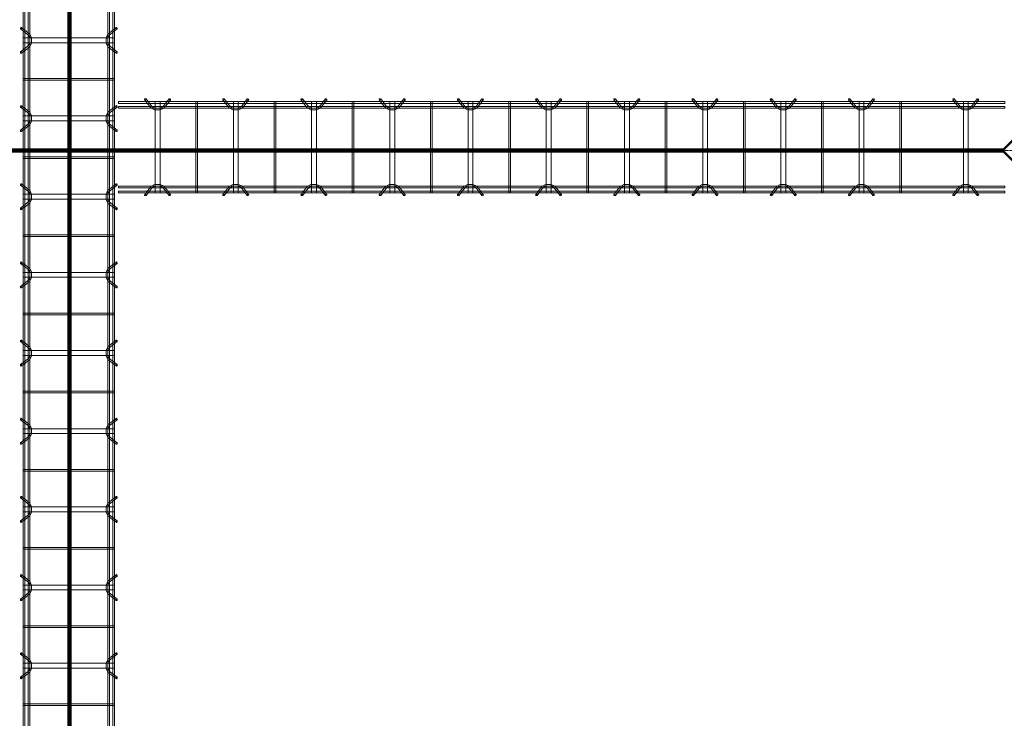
# Model space of a CAD drawing. Header units: inches. Extents: x -4136 to 1945, y -6639 to 12387.
# Tile 350 of 656: x -2344 to -2193, y 10079 to 10187. Entities that reach past the tile are written whole.
import ezdxf

# ---------------------------------------------------------------- set-up
doc = ezdxf.new("R2010")
doc.units = ezdxf.units.IN
doc.header["$MEASUREMENT"] = 0
doc.linetypes.add('Línea de rejilla', pattern=[0.875, 0.5, -0.125, 0.125, -0.125])
for name, color, linetype, lineweight in [('A-FLOR', 7, 'Continuous', 9), ('A-GENM', 7, 'Continuous', 9), ('S-BEAM', 7, 'Continuous', 9), ('S-GRID', 7, 'Continuous', 9)]:
    doc.layers.add(name, color=color, linetype=linetype, lineweight=lineweight)

# ---------------------------------------------------------------- blocks, each defined once
blk = doc.blocks.new('Dowel bar assembly - Dowel bar assembly-669756-SLAB ON GROUND JOINTS')
at = {"layer": 'S-BEAM', "color": 253, "true_color": 0xaaaaaa}
for p, q in [((2175, 1.98), (0, 1.98)), ((0, 1.72), (2175, 1.72)), ((179.87, 1.99), (179.87, -12.01)), ((180.13, 1.99), (179.87, 1.99)), ((179.87, 1.99), (180.13, 1.99)), ((180.13, -12.01), (180.13, 1.99)), ((184.02, 2.23), (184.97, 1.03)), ((185.18, 1.19), (184.23, 2.39)), ((185.63, 1.99), (185.63, -12.01)), ((186.38, 1.99), (185.63, 1.99)), ((185.63, 1.99), (186.38, 1.99)), ((186.38, -12.01), (186.38, 1.99)), ((187.76, 2.39), (186.81, 1.19)), ((187.01, 1.03), (187.96, 2.23)), ((191.87, 1.99), (191.87, -12.01)), ((192.13, 1.99), (191.87, 1.99)), ((191.87, 1.99), (192.13, 1.99)), ((192.13, -12.01), (192.13, 1.99)), ((196.02, 2.23), (196.97, 1.03)), ((197.18, 1.19), (196.23, 2.39)), ((197.63, 1.99), (197.63, -12.01)), ((198.38, 1.99), (197.63, 1.99)), ((197.63, 1.99), (198.38, 1.99)), ((198.38, -12.01), (198.38, 1.99)), ((199.76, 2.39), (198.81, 1.19)), ((199.01, 1.03), (199.96, 2.23)), ((203.87, 1.99), (203.87, -12.01)), ((204.13, 1.99), (203.87, 1.99)), ((203.87, 1.99), (204.13, 1.99)), ((204.13, -12.01), (204.13, 1.99)), ((208.02, 2.23), (208.97, 1.03)), ((209.18, 1.19), (208.23, 2.39)), ((209.63, 1.99), (209.63, -12.01)), ((210.38, 1.99), (209.63, 1.99)), ((209.63, 1.99), (210.38, 1.99)), ((210.38, -12.01), (210.38, 1.99)), ((211.76, 2.39), (210.81, 1.19)), ((211.01, 1.03), (211.96, 2.23)), ((215.87, 1.99), (215.87, -12.01)), ((216.13, 1.99), (215.87, 1.99)), ((215.87, 1.99), (216.13, 1.99)), ((216.13, -12.01), (216.13, 1.99)), ((220.02, 2.23), (220.97, 1.03)), ((221.18, 1.19), (220.23, 2.39)), ((221.63, 1.99), (221.63, -12.01)), ((222.38, 1.99), (221.63, 1.99)), ((221.63, 1.99), (222.38, 1.99)), ((222.38, -12.01), (222.38, 1.99)), ((223.76, 2.39), (222.81, 1.19)), ((223.01, 1.03), (223.96, 2.23)), ((227.87, 1.99), (227.87, -12.01)), ((228.13, 1.99), (227.87, 1.99)), ((227.87, 1.99), (228.13, 1.99)), ((228.13, -12.01), (228.13, 1.99)), ((232.02, 2.23), (232.97, 1.03)), ((233.18, 1.19), (232.23, 2.39)), ((233.63, 1.99), (233.63, -12.01)), ((234.38, 1.99), (233.63, 1.99)), ((233.63, 1.99), (234.38, 1.99)), ((234.38, -12.01), (234.38, 1.99)), ((235.76, 2.39), (234.81, 1.19)), ((235.01, 1.03), (235.96, 2.23)), ((239.87, 1.99), (239.87, -12.01)), ((240.13, 1.99), (239.87, 1.99)), ((239.87, 1.99), (240.13, 1.99)), ((240.13, -12.01), (240.13, 1.99)), ((244.02, 2.23), (244.97, 1.03)), ((245.18, 1.19), (244.23, 2.39)), ((245.63, 1.99), (245.63, -12.01)), ((246.38, 1.99), (245.63, 1.99)), ((245.63, 1.99), (246.38, 1.99)), ((246.38, -12.01), (246.38, 1.99)), ((247.76, 2.39), (246.81, 1.19)), ((247.01, 1.03), (247.96, 2.23)), ((251.87, 1.99), (251.87, -12.01)), ((252.13, 1.99), (251.87, 1.99)), ((251.87, 1.99), (252.13, 1.99)), ((252.13, -12.01), (252.13, 1.99)), ((256.02, 2.23), (256.97, 1.03)), ((257.18, 1.19), (256.23, 2.39)), ((257.63, 1.99), (257.63, -12.01)), ((258.38, 1.99), (257.63, 1.99)), ((257.63, 1.99), (258.38, 1.99)), ((258.38, -12.01), (258.38, 1.99)), ((259.76, 2.39), (258.81, 1.19)), ((259.01, 1.03), (259.96, 2.23)), ((263.87, 1.99), (263.87, -12.01)), ((264.13, 1.99), (263.87, 1.99)), ((263.87, 1.99), (264.13, 1.99)), ((264.13, -12.01), (264.13, 1.99)), ((268.02, 2.23), (268.97, 1.03)), ((269.18, 1.19), (268.23, 2.39)), ((269.63, 1.99), (269.63, -12.01)), ((270.38, 1.99), (269.63, 1.99)), ((269.63, 1.99), (270.38, 1.99)), ((270.38, -12.01), (270.38, 1.99)), ((271.76, 2.39), (270.81, 1.19)), ((271.01, 1.03), (271.96, 2.23)), ((275.87, 1.99), (275.87, -12.01)), ((276.13, 1.99), (275.87, 1.99)), ((275.87, 1.99), (276.13, 1.99)), ((276.13, -12.01), (276.13, 1.99)), ((280.02, 2.23), (280.97, 1.03)), ((281.18, 1.19), (280.23, 2.39)), ((281.63, 1.99), (281.63, -12.01)), ((282.38, 1.99), (281.63, 1.99)), ((281.63, 1.99), (282.38, 1.99)), ((282.38, -12.01), (282.38, 1.99)), ((283.76, 2.39), (282.81, 1.19)), ((283.01, 1.03), (283.96, 2.23)), ((2175, 1.25), (0, 1.25)), ((0, 0.99), (2175, 0.99)), ((2175, -11.01), (0, -11.01)), ((0, -11.27), (2175, -11.27)), ((2175, -11.74), (0, -11.74)), ((0, -12), (2175, -12)), ((180.13, -12.01), (179.87, -12.01)), ((179.87, -12.01), (180.13, -12.01)), ((184.97, -11.05), (184.02, -12.25)), ((184.23, -12.41), (185.18, -11.21)), ((186.38, -12.01), (185.63, -12.01)), ((185.63, -12.01), (186.38, -12.01)), ((186.81, -11.21), (187.76, -12.41)), ((187.96, -12.25), (187.01, -11.05)), ((192.13, -12.01), (191.87, -12.01)), ((191.87, -12.01), (192.13, -12.01)), ((196.97, -11.05), (196.02, -12.25)), ((196.23, -12.41), (197.18, -11.21)), ((198.38, -12.01), (197.63, -12.01)), ((197.63, -12.01), (198.38, -12.01)), ((198.81, -11.21), (199.76, -12.41)), ((199.96, -12.25), (199.01, -11.05)), ((204.13, -12.01), (203.87, -12.01)), ((203.87, -12.01), (204.13, -12.01)), ((208.97, -11.05), (208.02, -12.25)), ((208.23, -12.41), (209.18, -11.21)), ((210.38, -12.01), (209.63, -12.01)), ((209.63, -12.01), (210.38, -12.01)), ((210.81, -11.21), (211.76, -12.41)), ((211.96, -12.25), (211.01, -11.05)), ((216.13, -12.01), (215.87, -12.01)), ((215.87, -12.01), (216.13, -12.01)), ((220.97, -11.05), (220.02, -12.25)), ((220.23, -12.41), (221.18, -11.21)), ((222.38, -12.01), (221.63, -12.01)), ((221.63, -12.01), (222.38, -12.01)), ((222.81, -11.21), (223.76, -12.41)), ((223.96, -12.25), (223.01, -11.05)), ((228.13, -12.01), (227.87, -12.01)), ((227.87, -12.01), (228.13, -12.01)), ((232.97, -11.05), (232.02, -12.25)), ((232.23, -12.41), (233.18, -11.21)), ((234.38, -12.01), (233.63, -12.01)), ((233.63, -12.01), (234.38, -12.01)), ((234.81, -11.21), (235.76, -12.41)), ((235.96, -12.25), (235.01, -11.05)), ((240.13, -12.01), (239.87, -12.01)), ((239.87, -12.01), (240.13, -12.01)), ((244.97, -11.05), (244.02, -12.25)), ((244.23, -12.41), (245.18, -11.21)), ((246.38, -12.01), (245.63, -12.01)), ((245.63, -12.01), (246.38, -12.01)), ((246.81, -11.21), (247.76, -12.41)), ((247.96, -12.25), (247.01, -11.05)), ((252.13, -12.01), (251.87, -12.01)), ((251.87, -12.01), (252.13, -12.01)), ((256.97, -11.05), (256.02, -12.25)), ((256.23, -12.41), (257.18, -11.21)), ((258.38, -12.01), (257.63, -12.01)), ((257.63, -12.01), (258.38, -12.01)), ((258.81, -11.21), (259.76, -12.41)), ((259.96, -12.25), (259.01, -11.05)), ((264.13, -12.01), (263.87, -12.01)), ((263.87, -12.01), (264.13, -12.01)), ((268.97, -11.05), (268.02, -12.25)), ((268.23, -12.41), (269.18, -11.21)), ((270.38, -12.01), (269.63, -12.01)), ((269.63, -12.01), (270.38, -12.01)), ((270.81, -11.21), (271.76, -12.41)), ((271.96, -12.25), (271.01, -11.05)), ((276.13, -12.01), (275.87, -12.01)), ((275.87, -12.01), (276.13, -12.01)), ((280.97, -11.05), (280.02, -12.25)), ((280.23, -12.41), (281.18, -11.21)), ((282.38, -12.01), (281.63, -12.01)), ((281.63, -12.01), (282.38, -12.01)), ((282.81, -11.21), (283.76, -12.41)), ((283.96, -12.25), (283.01, -11.05))]:
    blk.add_line(p, q, dxfattribs=at)
at = {"layer": 'S-BEAM', "color": 253, "true_color": 0xaaaaaa, "flags": 128}
for points in [[(184.97, 1.03), (185.53, 0.73), (186.39, 0.72), (186.97, 0.99), (187.01, 1.03)], [(185.18, 1.19), (185.62, 0.97), (186.38, 0.98), (186.81, 1.19)], [(196.97, 1.03), (197.53, 0.73), (198.39, 0.72), (198.97, 0.99), (199.01, 1.03)], [(197.18, 1.19), (197.62, 0.97), (198.38, 0.98), (198.81, 1.19)], [(208.97, 1.03), (209.53, 0.73), (210.39, 0.72), (210.97, 0.99), (211.01, 1.03)], [(209.18, 1.19), (209.62, 0.97), (210.38, 0.98), (210.81, 1.19)], [(220.97, 1.03), (221.53, 0.73), (222.39, 0.72), (222.97, 0.99), (223.01, 1.03)], [(221.18, 1.19), (221.62, 0.97), (222.38, 0.98), (222.81, 1.19)], [(232.97, 1.03), (233.53, 0.73), (234.39, 0.72), (234.97, 0.99), (235.01, 1.03)], [(233.18, 1.19), (233.62, 0.97), (234.38, 0.98), (234.81, 1.19)], [(244.97, 1.03), (245.53, 0.73), (246.39, 0.72), (246.97, 0.99), (247.01, 1.03)], [(245.18, 1.19), (245.62, 0.97), (246.38, 0.98), (246.81, 1.19)], [(256.97, 1.03), (257.53, 0.73), (258.39, 0.72), (258.97, 0.99), (259.01, 1.03)], [(257.18, 1.19), (257.62, 0.97), (258.38, 0.98), (258.81, 1.19)], [(268.97, 1.03), (269.53, 0.73), (270.39, 0.72), (270.97, 0.99), (271.01, 1.03)], [(269.18, 1.19), (269.62, 0.97), (270.38, 0.98), (270.81, 1.19)], [(280.97, 1.03), (281.53, 0.73), (282.39, 0.72), (282.97, 0.99), (283.01, 1.03)], [(281.18, 1.19), (281.62, 0.97), (282.38, 0.98), (282.81, 1.19)], [(184.97, -11.05), (185.53, -10.75), (186.39, -10.74), (186.97, -11.01), (187.01, -11.05)], [(185.18, -11.21), (185.62, -10.99), (186.38, -11), (186.81, -11.21)], [(196.97, -11.05), (197.53, -10.75), (198.39, -10.74), (198.97, -11.01), (199.01, -11.05)], [(197.18, -11.21), (197.62, -10.99), (198.38, -11), (198.81, -11.21)], [(208.97, -11.05), (209.53, -10.75), (210.39, -10.74), (210.97, -11.01), (211.01, -11.05)], [(209.18, -11.21), (209.62, -10.99), (210.38, -11), (210.81, -11.21)], [(220.97, -11.05), (221.53, -10.75), (222.39, -10.74), (222.97, -11.01), (223.01, -11.05)], [(221.18, -11.21), (221.62, -10.99), (222.38, -11), (222.81, -11.21)], [(232.97, -11.05), (233.53, -10.75), (234.39, -10.74), (234.97, -11.01), (235.01, -11.05)], [(233.18, -11.21), (233.62, -10.99), (234.38, -11), (234.81, -11.21)], [(244.97, -11.05), (245.53, -10.75), (246.39, -10.74), (246.97, -11.01), (247.01, -11.05)], [(245.18, -11.21), (245.62, -10.99), (246.38, -11), (246.81, -11.21)], [(256.97, -11.05), (257.53, -10.75), (258.39, -10.74), (258.97, -11.01), (259.01, -11.05)], [(257.18, -11.21), (257.62, -10.99), (258.38, -11), (258.81, -11.21)], [(268.97, -11.05), (269.53, -10.75), (270.39, -10.74), (270.97, -11.01), (271.01, -11.05)], [(269.18, -11.21), (269.62, -10.99), (270.38, -11), (270.81, -11.21)], [(280.97, -11.05), (281.53, -10.75), (282.39, -10.74), (282.97, -11.01), (283.01, -11.05)], [(281.18, -11.21), (281.62, -10.99), (282.38, -11), (282.81, -11.21)]]:
    blk.add_lwpolyline(points, dxfattribs=at)
at = {"layer": 'S-BEAM', "color": 253, "true_color": 0xaaaaaa}
for centre, major_axis, start_param, end_param in [((184.12, 2.31), (0.101, 0.08), 5.709265, 8.850858), ((184.12, 2.31), (0.101, 0.08), 2.567673, 5.709265), ((187.86, 2.31), (-0.101, 0.08), 3.715513, 6.857105), ((187.86, 2.31), (-0.101, 0.08), 0.57392, 3.715513), ((196.12, 2.31), (0.101, 0.08), 5.709265, 8.850858), ((196.12, 2.31), (0.101, 0.08), 2.567673, 5.709265), ((199.86, 2.31), (-0.101, 0.08), 3.715513, 6.857105), ((199.86, 2.31), (-0.101, 0.08), 0.57392, 3.715513), ((208.12, 2.31), (0.101, 0.08), 5.709265, 8.850858), ((208.12, 2.31), (0.101, 0.08), 2.567673, 5.709265), ((211.86, 2.31), (-0.101, 0.08), 3.715513, 6.857105), ((211.86, 2.31), (-0.101, 0.08), 0.57392, 3.715513), ((220.12, 2.31), (0.101, 0.08), 5.709265, 8.850858), ((220.12, 2.31), (0.101, 0.08), 2.567673, 5.709265), ((223.86, 2.31), (-0.101, 0.08), 3.715513, 6.857105), ((223.86, 2.31), (-0.101, 0.08), 0.57392, 3.715513), ((232.12, 2.31), (0.101, 0.08), 5.709265, 8.850858), ((232.12, 2.31), (0.101, 0.08), 2.567673, 5.709265), ((235.86, 2.31), (-0.101, 0.08), 3.715513, 6.857105), ((235.86, 2.31), (-0.101, 0.08), 0.57392, 3.715513), ((244.12, 2.31), (0.101, 0.08), 5.709265, 8.850858), ((244.12, 2.31), (0.101, 0.08), 2.567673, 5.709265), ((247.86, 2.31), (-0.101, 0.08), 3.715513, 6.857105), ((247.86, 2.31), (-0.101, 0.08), 0.57392, 3.715513), ((256.12, 2.31), (0.101, 0.08), 5.709265, 8.850858), ((256.12, 2.31), (0.101, 0.08), 2.567673, 5.709265), ((259.86, 2.31), (-0.101, 0.08), 3.715513, 6.857105), ((259.86, 2.31), (-0.101, 0.08), 0.57392, 3.715513), ((268.12, 2.31), (0.101, 0.08), 5.709265, 8.850858), ((268.12, 2.31), (0.101, 0.08), 2.567673, 5.709265), ((271.86, 2.31), (-0.101, 0.08), 3.715513, 6.857105), ((271.86, 2.31), (-0.101, 0.08), 0.57392, 3.715513), ((280.12, 2.31), (0.101, 0.08), 5.709265, 8.850858), ((280.12, 2.31), (0.101, 0.08), 2.567673, 5.709265), ((283.86, 2.31), (-0.101, 0.08), 3.715513, 6.857105), ((283.86, 2.31), (-0.101, 0.08), 0.57392, 3.715513), ((184.12, -12.33), (-0.101, 0.08), 3.715513, 6.857105), ((184.12, -12.33), (-0.101, 0.08), 0.57392, 3.715513), ((187.86, -12.33), (0.101, 0.08), 5.709265, 8.850858), ((187.86, -12.33), (0.101, 0.08), 2.567673, 5.709265), ((196.12, -12.33), (-0.101, 0.08), 3.715513, 6.857105), ((196.12, -12.33), (-0.101, 0.08), 0.57392, 3.715513), ((199.86, -12.33), (0.101, 0.08), 5.709265, 8.850858), ((199.86, -12.33), (0.101, 0.08), 2.567673, 5.709265), ((208.12, -12.33), (-0.101, 0.08), 3.715513, 6.857105), ((208.12, -12.33), (-0.101, 0.08), 0.57392, 3.715513), ((211.86, -12.33), (0.101, 0.08), 5.709265, 8.850858), ((211.86, -12.33), (0.101, 0.08), 2.567673, 5.709265), ((220.12, -12.33), (-0.101, 0.08), 3.715513, 6.857105), ((220.12, -12.33), (-0.101, 0.08), 0.57392, 3.715513), ((223.86, -12.33), (0.101, 0.08), 5.709265, 8.850858), ((223.86, -12.33), (0.101, 0.08), 2.567673, 5.709265), ((232.12, -12.33), (-0.101, 0.08), 3.715513, 6.857105), ((232.12, -12.33), (-0.101, 0.08), 0.57392, 3.715513), ((235.86, -12.33), (0.101, 0.08), 5.709265, 8.850858), ((235.86, -12.33), (0.101, 0.08), 2.567673, 5.709265), ((244.12, -12.33), (-0.101, 0.08), 3.715513, 6.857105), ((244.12, -12.33), (-0.101, 0.08), 0.57392, 3.715513), ((247.86, -12.33), (0.101, 0.08), 5.709265, 8.850858), ((247.86, -12.33), (0.101, 0.08), 2.567673, 5.709265), ((256.12, -12.33), (-0.101, 0.08), 3.715513, 6.857105), ((256.12, -12.33), (-0.101, 0.08), 0.57392, 3.715513), ((259.86, -12.33), (0.101, 0.08), 5.709265, 8.850858), ((259.86, -12.33), (0.101, 0.08), 2.567673, 5.709265), ((268.12, -12.33), (-0.101, 0.08), 3.715513, 6.857105), ((268.12, -12.33), (-0.101, 0.08), 0.57392, 3.715513), ((271.86, -12.33), (0.101, 0.08), 5.709265, 8.850858), ((271.86, -12.33), (0.101, 0.08), 2.567673, 5.709265), ((280.12, -12.33), (-0.101, 0.08), 3.715513, 6.857105), ((280.12, -12.33), (-0.101, 0.08), 0.57392, 3.715513), ((283.86, -12.33), (0.101, 0.08), 5.709265, 8.850858), ((283.86, -12.33), (0.101, 0.08), 2.567673, 5.709265)]:
    blk.add_ellipse(centre, major_axis=major_axis, ratio=0.816528, start_param=start_param, end_param=end_param, dxfattribs=at)
blk = doc.blocks.new('Dowel bar assembly - Dowel bar assembly-672828-SLAB ON GROUND JOINTS')
at = {"layer": 'S-BEAM', "color": 253, "true_color": 0xaaaaaa}
for p, q in [((136, 1.98), (0, 1.98)), ((0, 1.98), (0, 1.72)), ((0, 1.72), (0, 1.98)), ((0, 1.72), (136, 1.72)), ((4.02, 2.23), (4.97, 1.03)), ((5.18, 1.19), (4.23, 2.39)), ((5.63, 1.99), (5.63, -12.01)), ((6.38, 1.99), (5.63, 1.99)), ((5.63, 1.99), (6.38, 1.99)), ((6.38, -12.01), (6.38, 1.99)), ((7.76, 2.39), (6.81, 1.19)), ((7.01, 1.03), (7.96, 2.23)), ((11.87, 1.99), (11.87, -12.01)), ((12.13, 1.99), (11.87, 1.99)), ((11.87, 1.99), (12.13, 1.99)), ((12.13, -12.01), (12.13, 1.99)), ((16.02, 2.23), (16.97, 1.03)), ((17.18, 1.19), (16.23, 2.39)), ((17.63, 1.99), (17.63, -12.01)), ((18.38, 1.99), (17.63, 1.99)), ((17.63, 1.99), (18.38, 1.99)), ((18.38, -12.01), (18.38, 1.99)), ((19.76, 2.39), (18.81, 1.19)), ((19.01, 1.03), (19.96, 2.23)), ((23.87, 1.99), (23.87, -12.01)), ((24.13, 1.99), (23.87, 1.99)), ((23.87, 1.99), (24.13, 1.99)), ((24.13, -12.01), (24.13, 1.99)), ((28.02, 2.23), (28.97, 1.03)), ((29.18, 1.19), (28.23, 2.39)), ((29.63, 1.99), (29.63, -12.01)), ((30.38, 1.99), (29.63, 1.99)), ((29.63, 1.99), (30.38, 1.99)), ((30.38, -12.01), (30.38, 1.99)), ((31.76, 2.39), (30.81, 1.19)), ((31.01, 1.03), (31.96, 2.23)), ((35.87, 1.99), (35.87, -12.01)), ((36.13, 1.99), (35.87, 1.99)), ((35.87, 1.99), (36.13, 1.99)), ((36.13, -12.01), (36.13, 1.99)), ((40.02, 2.23), (40.97, 1.03)), ((41.18, 1.19), (40.23, 2.39)), ((41.63, 1.99), (41.63, -12.01)), ((42.38, 1.99), (41.63, 1.99)), ((41.63, 1.99), (42.38, 1.99)), ((42.38, -12.01), (42.38, 1.99)), ((43.76, 2.39), (42.81, 1.19)), ((43.01, 1.03), (43.96, 2.23)), ((47.87, 1.99), (47.87, -12.01)), ((48.13, 1.99), (47.87, 1.99)), ((47.87, 1.99), (48.13, 1.99)), ((48.13, -12.01), (48.13, 1.99)), ((52.02, 2.23), (52.97, 1.03)), ((53.18, 1.19), (52.23, 2.39)), ((53.63, 1.99), (53.63, -12.01)), ((54.38, 1.99), (53.63, 1.99)), ((53.63, 1.99), (54.38, 1.99)), ((54.38, -12.01), (54.38, 1.99)), ((55.76, 2.39), (54.81, 1.19)), ((55.01, 1.03), (55.96, 2.23)), ((59.87, 1.99), (59.87, -12.01)), ((60.13, 1.99), (59.87, 1.99)), ((59.87, 1.99), (60.13, 1.99)), ((60.13, -12.01), (60.13, 1.99)), ((64.02, 2.23), (64.97, 1.03)), ((65.18, 1.19), (64.23, 2.39)), ((65.63, 1.99), (65.63, -12.01)), ((66.38, 1.99), (65.63, 1.99)), ((65.63, 1.99), (66.38, 1.99)), ((66.38, -12.01), (66.38, 1.99)), ((67.76, 2.39), (66.81, 1.19)), ((67.01, 1.03), (67.96, 2.23)), ((71.87, 1.99), (71.87, -12.01)), ((72.13, 1.99), (71.87, 1.99)), ((71.87, 1.99), (72.13, 1.99)), ((72.13, -12.01), (72.13, 1.99)), ((76.02, 2.23), (76.97, 1.03)), ((77.18, 1.19), (76.23, 2.39)), ((77.63, 1.99), (77.63, -12.01)), ((78.38, 1.99), (77.63, 1.99)), ((77.63, 1.99), (78.38, 1.99)), ((78.38, -12.01), (78.38, 1.99)), ((79.76, 2.39), (78.81, 1.19)), ((79.01, 1.03), (79.96, 2.23)), ((83.87, 1.99), (83.87, -12.01)), ((84.13, 1.99), (83.87, 1.99)), ((83.87, 1.99), (84.13, 1.99)), ((84.13, -12.01), (84.13, 1.99)), ((88.02, 2.23), (88.97, 1.03)), ((89.18, 1.19), (88.23, 2.39)), ((89.63, 1.99), (89.63, -12.01)), ((90.38, 1.99), (89.63, 1.99)), ((89.63, 1.99), (90.38, 1.99)), ((90.38, -12.01), (90.38, 1.99)), ((91.76, 2.39), (90.81, 1.19)), ((91.01, 1.03), (91.96, 2.23)), ((95.87, 1.99), (95.87, -12.01)), ((96.13, 1.99), (95.87, 1.99)), ((95.87, 1.99), (96.13, 1.99)), ((96.13, -12.01), (96.13, 1.99)), ((100.02, 2.23), (100.97, 1.03)), ((101.18, 1.19), (100.23, 2.39)), ((101.63, 1.99), (101.63, -12.01)), ((102.38, 1.99), (101.63, 1.99)), ((101.63, 1.99), (102.38, 1.99)), ((102.38, -12.01), (102.38, 1.99)), ((103.76, 2.39), (102.81, 1.19)), ((103.01, 1.03), (103.96, 2.23)), ((107.87, 1.99), (107.87, -12.01)), ((108.13, 1.99), (107.87, 1.99)), ((107.87, 1.99), (108.13, 1.99)), ((108.13, -12.01), (108.13, 1.99)), ((112.02, 2.23), (112.97, 1.03)), ((113.18, 1.19), (112.23, 2.39)), ((113.63, 1.99), (113.63, -12.01)), ((114.38, 1.99), (113.63, 1.99)), ((113.63, 1.99), (114.38, 1.99)), ((114.38, -12.01), (114.38, 1.99)), ((115.76, 2.39), (114.81, 1.19)), ((115.01, 1.03), (115.96, 2.23)), ((119.87, 1.99), (119.87, -12.01)), ((120.13, 1.99), (119.87, 1.99)), ((119.87, 1.99), (120.13, 1.99)), ((120.13, -12.01), (120.13, 1.99)), ((128.02, 2.23), (128.97, 1.03)), ((129.18, 1.19), (128.23, 2.39)), ((129.63, 1.99), (129.63, -12.01)), ((130.38, 1.99), (129.63, 1.99)), ((129.63, 1.99), (130.38, 1.99)), ((130.38, -12.01), (130.38, 1.99)), ((131.76, 2.39), (130.81, 1.19)), ((131.01, 1.03), (131.96, 2.23)), ((136, 1.98), (136, 1.72)), ((136, 1.72), (136, 1.98)), ((136, 1.25), (0, 1.25)), ((0, 0.99), (0, 1.25)), ((0, 1.25), (0, 0.99)), ((0, 0.99), (136, 0.99)), ((136, 0.99), (136, 1.25)), ((136, 1.25), (136, 0.99)), ((136, -11.01), (0, -11.01)), ((0, -11.27), (0, -11.01)), ((0, -11.01), (0, -11.27)), ((0, -11.27), (136, -11.27)), ((136, -11.74), (0, -11.74)), ((0, -12), (0, -11.74)), ((0, -11.74), (0, -12)), ((0, -12), (136, -12)), ((4.97, -11.05), (4.02, -12.25)), ((4.23, -12.41), (5.18, -11.21)), ((6.38, -12.01), (5.63, -12.01)), ((5.63, -12.01), (6.38, -12.01)), ((6.81, -11.21), (7.76, -12.41)), ((7.96, -12.25), (7.01, -11.05)), ((12.13, -12.01), (11.87, -12.01)), ((11.87, -12.01), (12.13, -12.01)), ((16.97, -11.05), (16.02, -12.25)), ((16.23, -12.41), (17.18, -11.21)), ((18.38, -12.01), (17.63, -12.01)), ((17.63, -12.01), (18.38, -12.01)), ((18.81, -11.21), (19.76, -12.41)), ((19.96, -12.25), (19.01, -11.05)), ((24.13, -12.01), (23.87, -12.01)), ((23.87, -12.01), (24.13, -12.01)), ((28.97, -11.05), (28.02, -12.25)), ((28.23, -12.41), (29.18, -11.21)), ((30.38, -12.01), (29.63, -12.01)), ((29.63, -12.01), (30.38, -12.01)), ((30.81, -11.21), (31.76, -12.41)), ((31.96, -12.25), (31.01, -11.05)), ((36.13, -12.01), (35.87, -12.01)), ((35.87, -12.01), (36.13, -12.01)), ((40.97, -11.05), (40.02, -12.25)), ((40.23, -12.41), (41.18, -11.21)), ((42.38, -12.01), (41.63, -12.01)), ((41.63, -12.01), (42.38, -12.01)), ((42.81, -11.21), (43.76, -12.41)), ((43.96, -12.25), (43.01, -11.05)), ((48.13, -12.01), (47.87, -12.01)), ((47.87, -12.01), (48.13, -12.01)), ((52.97, -11.05), (52.02, -12.25)), ((52.23, -12.41), (53.18, -11.21)), ((54.38, -12.01), (53.63, -12.01)), ((53.63, -12.01), (54.38, -12.01)), ((54.81, -11.21), (55.76, -12.41)), ((55.96, -12.25), (55.01, -11.05)), ((60.13, -12.01), (59.87, -12.01)), ((59.87, -12.01), (60.13, -12.01)), ((64.97, -11.05), (64.02, -12.25)), ((64.23, -12.41), (65.18, -11.21)), ((66.38, -12.01), (65.63, -12.01)), ((65.63, -12.01), (66.38, -12.01)), ((66.81, -11.21), (67.76, -12.41)), ((67.96, -12.25), (67.01, -11.05)), ((72.13, -12.01), (71.87, -12.01)), ((71.87, -12.01), (72.13, -12.01)), ((76.97, -11.05), (76.02, -12.25)), ((76.23, -12.41), (77.18, -11.21)), ((78.38, -12.01), (77.63, -12.01)), ((77.63, -12.01), (78.38, -12.01)), ((78.81, -11.21), (79.76, -12.41)), ((79.96, -12.25), (79.01, -11.05)), ((84.13, -12.01), (83.87, -12.01)), ((83.87, -12.01), (84.13, -12.01)), ((88.97, -11.05), (88.02, -12.25)), ((88.23, -12.41), (89.18, -11.21)), ((90.38, -12.01), (89.63, -12.01)), ((89.63, -12.01), (90.38, -12.01)), ((90.81, -11.21), (91.76, -12.41)), ((91.96, -12.25), (91.01, -11.05)), ((96.13, -12.01), (95.87, -12.01)), ((95.87, -12.01), (96.13, -12.01)), ((100.97, -11.05), (100.02, -12.25)), ((100.23, -12.41), (101.18, -11.21)), ((102.38, -12.01), (101.63, -12.01)), ((101.63, -12.01), (102.38, -12.01)), ((102.81, -11.21), (103.76, -12.41)), ((103.96, -12.25), (103.01, -11.05)), ((108.13, -12.01), (107.87, -12.01)), ((107.87, -12.01), (108.13, -12.01)), ((112.97, -11.05), (112.02, -12.25)), ((112.23, -12.41), (113.18, -11.21)), ((114.38, -12.01), (113.63, -12.01)), ((113.63, -12.01), (114.38, -12.01)), ((114.81, -11.21), (115.76, -12.41)), ((115.96, -12.25), (115.01, -11.05)), ((120.13, -12.01), (119.87, -12.01)), ((119.87, -12.01), (120.13, -12.01)), ((128.97, -11.05), (128.02, -12.25)), ((128.23, -12.41), (129.18, -11.21)), ((130.38, -12.01), (129.63, -12.01)), ((129.63, -12.01), (130.38, -12.01)), ((130.81, -11.21), (131.76, -12.41)), ((131.96, -12.25), (131.01, -11.05)), ((136, -11.27), (136, -11.01)), ((136, -11.01), (136, -11.27)), ((136, -12), (136, -11.74)), ((136, -11.74), (136, -12))]:
    blk.add_line(p, q, dxfattribs=at)
at = {"layer": 'S-BEAM', "color": 253, "true_color": 0xaaaaaa, "flags": 128}
for points in [[(4.97, 1.03), (5.53, 0.73), (6.39, 0.72), (6.97, 0.99), (7.01, 1.03)], [(5.18, 1.19), (5.62, 0.97), (6.38, 0.98), (6.81, 1.19)], [(16.97, 1.03), (17.53, 0.73), (18.39, 0.72), (18.97, 0.99), (19.01, 1.03)], [(17.18, 1.19), (17.62, 0.97), (18.38, 0.98), (18.81, 1.19)], [(28.97, 1.03), (29.53, 0.73), (30.39, 0.72), (30.97, 0.99), (31.01, 1.03)], [(29.18, 1.19), (29.62, 0.97), (30.38, 0.98), (30.81, 1.19)], [(40.97, 1.03), (41.53, 0.73), (42.39, 0.72), (42.97, 0.99), (43.01, 1.03)], [(41.18, 1.19), (41.62, 0.97), (42.38, 0.98), (42.81, 1.19)], [(52.97, 1.03), (53.53, 0.73), (54.39, 0.72), (54.97, 0.99), (55.01, 1.03)], [(53.18, 1.19), (53.62, 0.97), (54.38, 0.98), (54.81, 1.19)], [(64.97, 1.03), (65.53, 0.73), (66.39, 0.72), (66.97, 0.99), (67.01, 1.03)], [(65.18, 1.19), (65.62, 0.97), (66.38, 0.98), (66.81, 1.19)], [(76.97, 1.03), (77.53, 0.73), (78.39, 0.72), (78.97, 0.99), (79.01, 1.03)], [(77.18, 1.19), (77.62, 0.97), (78.38, 0.98), (78.81, 1.19)], [(88.97, 1.03), (89.53, 0.73), (90.39, 0.72), (90.97, 0.99), (91.01, 1.03)], [(89.18, 1.19), (89.62, 0.97), (90.38, 0.98), (90.81, 1.19)], [(100.97, 1.03), (101.53, 0.73), (102.39, 0.72), (102.97, 0.99), (103.01, 1.03)], [(101.18, 1.19), (101.62, 0.97), (102.38, 0.98), (102.81, 1.19)], [(112.97, 1.03), (113.53, 0.73), (114.39, 0.72), (114.97, 0.99), (115.01, 1.03)], [(113.18, 1.19), (113.62, 0.97), (114.38, 0.98), (114.81, 1.19)], [(128.97, 1.03), (129.53, 0.73), (130.39, 0.72), (130.97, 0.99), (131.01, 1.03)], [(129.18, 1.19), (129.62, 0.97), (130.38, 0.98), (130.81, 1.19)], [(4.97, -11.05), (5.53, -10.75), (6.39, -10.74), (6.97, -11.01), (7.01, -11.05)], [(5.18, -11.21), (5.62, -10.99), (6.38, -11), (6.81, -11.21)], [(16.97, -11.05), (17.53, -10.75), (18.39, -10.74), (18.97, -11.01), (19.01, -11.05)], [(17.18, -11.21), (17.62, -10.99), (18.38, -11), (18.81, -11.21)], [(28.97, -11.05), (29.53, -10.75), (30.39, -10.74), (30.97, -11.01), (31.01, -11.05)], [(29.18, -11.21), (29.62, -10.99), (30.38, -11), (30.81, -11.21)], [(40.97, -11.05), (41.53, -10.75), (42.39, -10.74), (42.97, -11.01), (43.01, -11.05)], [(41.18, -11.21), (41.62, -10.99), (42.38, -11), (42.81, -11.21)], [(52.97, -11.05), (53.53, -10.75), (54.39, -10.74), (54.97, -11.01), (55.01, -11.05)], [(53.18, -11.21), (53.62, -10.99), (54.38, -11), (54.81, -11.21)], [(64.97, -11.05), (65.53, -10.75), (66.39, -10.74), (66.97, -11.01), (67.01, -11.05)], [(65.18, -11.21), (65.62, -10.99), (66.38, -11), (66.81, -11.21)], [(76.97, -11.05), (77.53, -10.75), (78.39, -10.74), (78.97, -11.01), (79.01, -11.05)], [(77.18, -11.21), (77.62, -10.99), (78.38, -11), (78.81, -11.21)], [(88.97, -11.05), (89.53, -10.75), (90.39, -10.74), (90.97, -11.01), (91.01, -11.05)], [(89.18, -11.21), (89.62, -10.99), (90.38, -11), (90.81, -11.21)], [(100.97, -11.05), (101.53, -10.75), (102.39, -10.74), (102.97, -11.01), (103.01, -11.05)], [(101.18, -11.21), (101.62, -10.99), (102.38, -11), (102.81, -11.21)], [(112.97, -11.05), (113.53, -10.75), (114.39, -10.74), (114.97, -11.01), (115.01, -11.05)], [(113.18, -11.21), (113.62, -10.99), (114.38, -11), (114.81, -11.21)], [(128.97, -11.05), (129.53, -10.75), (130.39, -10.74), (130.97, -11.01), (131.01, -11.05)], [(129.18, -11.21), (129.62, -10.99), (130.38, -11), (130.81, -11.21)]]:
    blk.add_lwpolyline(points, dxfattribs=at)
at = {"layer": 'S-BEAM', "color": 253, "true_color": 0xaaaaaa}
for centre, major_axis, start_param, end_param in [((4.12, 2.31), (0.101, 0.08), 5.709265, 8.850858), ((4.12, 2.31), (0.101, 0.08), 2.567673, 5.709265), ((7.86, 2.31), (-0.101, 0.08), 3.715513, 6.857105), ((7.86, 2.31), (-0.101, 0.08), 0.57392, 3.715513), ((16.12, 2.31), (0.101, 0.08), 5.709265, 8.850858), ((16.12, 2.31), (0.101, 0.08), 2.567673, 5.709265), ((19.86, 2.31), (-0.101, 0.08), 3.715513, 6.857105), ((19.86, 2.31), (-0.101, 0.08), 0.57392, 3.715513), ((28.12, 2.31), (0.101, 0.08), 5.709265, 8.850858), ((28.12, 2.31), (0.101, 0.08), 2.567673, 5.709265), ((31.86, 2.31), (-0.101, 0.08), 3.715513, 6.857105), ((31.86, 2.31), (-0.101, 0.08), 0.57392, 3.715513), ((40.12, 2.31), (0.101, 0.08), 5.709265, 8.850858), ((40.12, 2.31), (0.101, 0.08), 2.567673, 5.709265), ((43.86, 2.31), (-0.101, 0.08), 3.715513, 6.857105), ((43.86, 2.31), (-0.101, 0.08), 0.57392, 3.715513), ((52.12, 2.31), (0.101, 0.08), 5.709265, 8.850858), ((52.12, 2.31), (0.101, 0.08), 2.567673, 5.709265), ((55.86, 2.31), (-0.101, 0.08), 3.715513, 6.857105), ((55.86, 2.31), (-0.101, 0.08), 0.57392, 3.715513), ((64.12, 2.31), (0.101, 0.08), 5.709265, 8.850858), ((64.12, 2.31), (0.101, 0.08), 2.567673, 5.709265), ((67.86, 2.31), (-0.101, 0.08), 3.715513, 6.857105), ((67.86, 2.31), (-0.101, 0.08), 0.57392, 3.715513), ((76.12, 2.31), (0.101, 0.08), 5.709265, 8.850858), ((76.12, 2.31), (0.101, 0.08), 2.567673, 5.709265), ((79.86, 2.31), (-0.101, 0.08), 3.715513, 6.857105), ((79.86, 2.31), (-0.101, 0.08), 0.57392, 3.715513), ((88.12, 2.31), (0.101, 0.08), 5.709265, 8.850858), ((88.12, 2.31), (0.101, 0.08), 2.567673, 5.709265), ((91.86, 2.31), (-0.101, 0.08), 3.715513, 6.857105), ((91.86, 2.31), (-0.101, 0.08), 0.57392, 3.715513), ((100.12, 2.31), (0.101, 0.08), 5.709265, 8.850858), ((100.12, 2.31), (0.101, 0.08), 2.567673, 5.709265), ((103.86, 2.31), (-0.101, 0.08), 3.715513, 6.857105), ((103.86, 2.31), (-0.101, 0.08), 0.57392, 3.715513), ((112.12, 2.31), (0.101, 0.08), 5.709265, 8.850858), ((112.12, 2.31), (0.101, 0.08), 2.567673, 5.709265), ((115.86, 2.31), (-0.101, 0.08), 3.715513, 6.857105), ((115.86, 2.31), (-0.101, 0.08), 0.57392, 3.715513), ((128.12, 2.31), (0.101, 0.08), 5.709265, 8.850858), ((128.12, 2.31), (0.101, 0.08), 2.567673, 5.709265), ((131.86, 2.31), (-0.101, 0.08), 3.715513, 6.857105), ((131.86, 2.31), (-0.101, 0.08), 0.57392, 3.715513), ((4.12, -12.33), (-0.101, 0.08), 3.715513, 6.857105), ((4.12, -12.33), (-0.101, 0.08), 0.57392, 3.715513), ((7.86, -12.33), (0.101, 0.08), 5.709265, 8.850858), ((7.86, -12.33), (0.101, 0.08), 2.567673, 5.709265), ((16.12, -12.33), (-0.101, 0.08), 3.715513, 6.857105), ((16.12, -12.33), (-0.101, 0.08), 0.57392, 3.715513), ((19.86, -12.33), (0.101, 0.08), 5.709265, 8.850858), ((19.86, -12.33), (0.101, 0.08), 2.567673, 5.709265), ((28.12, -12.33), (-0.101, 0.08), 3.715513, 6.857105), ((28.12, -12.33), (-0.101, 0.08), 0.57392, 3.715513), ((31.86, -12.33), (0.101, 0.08), 5.709265, 8.850858), ((31.86, -12.33), (0.101, 0.08), 2.567673, 5.709265), ((40.12, -12.33), (-0.101, 0.08), 3.715513, 6.857105), ((40.12, -12.33), (-0.101, 0.08), 0.57392, 3.715513), ((43.86, -12.33), (0.101, 0.08), 5.709265, 8.850858), ((43.86, -12.33), (0.101, 0.08), 2.567673, 5.709265), ((52.12, -12.33), (-0.101, 0.08), 3.715513, 6.857105), ((52.12, -12.33), (-0.101, 0.08), 0.57392, 3.715513), ((55.86, -12.33), (0.101, 0.08), 5.709265, 8.850858), ((55.86, -12.33), (0.101, 0.08), 2.567673, 5.709265), ((64.12, -12.33), (-0.101, 0.08), 3.715513, 6.857105), ((64.12, -12.33), (-0.101, 0.08), 0.57392, 3.715513), ((67.86, -12.33), (0.101, 0.08), 5.709265, 8.850858), ((67.86, -12.33), (0.101, 0.08), 2.567673, 5.709265), ((76.12, -12.33), (-0.101, 0.08), 3.715513, 6.857105), ((76.12, -12.33), (-0.101, 0.08), 0.57392, 3.715513), ((79.86, -12.33), (0.101, 0.08), 5.709265, 8.850858), ((79.86, -12.33), (0.101, 0.08), 2.567673, 5.709265), ((88.12, -12.33), (-0.101, 0.08), 3.715513, 6.857105), ((88.12, -12.33), (-0.101, 0.08), 0.57392, 3.715513), ((91.86, -12.33), (0.101, 0.08), 5.709265, 8.850858), ((91.86, -12.33), (0.101, 0.08), 2.567673, 5.709265), ((100.12, -12.33), (-0.101, 0.08), 3.715513, 6.857105), ((100.12, -12.33), (-0.101, 0.08), 0.57392, 3.715513), ((103.86, -12.33), (0.101, 0.08), 5.709265, 8.850858), ((103.86, -12.33), (0.101, 0.08), 2.567673, 5.709265), ((112.12, -12.33), (-0.101, 0.08), 3.715513, 6.857105), ((112.12, -12.33), (-0.101, 0.08), 0.57392, 3.715513), ((115.86, -12.33), (0.101, 0.08), 5.709265, 8.850858), ((115.86, -12.33), (0.101, 0.08), 2.567673, 5.709265), ((128.12, -12.33), (-0.101, 0.08), 3.715513, 6.857105), ((128.12, -12.33), (-0.101, 0.08), 0.57392, 3.715513), ((131.86, -12.33), (0.101, 0.08), 5.709265, 8.850858), ((131.86, -12.33), (0.101, 0.08), 2.567673, 5.709265)]:
    blk.add_ellipse(centre, major_axis=major_axis, ratio=0.816528, start_param=start_param, end_param=end_param, dxfattribs=at)

msp = doc.modelspace()

# ---------------------------------------------------------------- hatches: boundary and pattern name
at = {"layer": 'A-GENM', "true_color": 0x0000ff}
for points in [[(-2336.65717, 12077.1894), (-2336.65717, 9901.50436), (-2336.65717, 9901.1894), (-2337.08036, 9901.1894), (-2337.08036, 9901.50436), (-2337.08036, 12077.1894)], [(-2337.02059, 9901.1894), (-2337.02059, 9901.50436), (-2337.02059, 12077.1894), (-2336.62689, 12077.1894), (-2336.62689, 9901.50436), (-2336.62689, 9901.1894)], [(-2336.65869, 12077.1894), (-2336.65869, 9901.50436), (-2336.65869, 9901.1894), (-2337.00273, 9901.1894), (-2337.00273, 9901.50436), (-2337.00273, 12077.1894)], [(-2336.57181, 12077.1894), (-2336.57181, 9901.50436), (-2336.57181, 9901.1894), (-2336.99348, 9901.1894), (-2336.99348, 9901.50436), (-2336.99348, 12077.1894)], [(-2336.7803, 12077.1894), (-2336.7803, 9901.50436), (-2336.7803, 9901.1894), (-2336.86718, 9901.1894), (-2336.86718, 9901.50436), (-2336.86718, 12077.1894)], [(-2336.57029, 12077.1894), (-2336.57029, 9901.50436), (-2336.57029, 9901.1894), (-2336.7803, 9901.1894), (-2336.7803, 9901.50436), (-2336.7803, 12077.1894)], [(-2193.53246, 10166.34025), (-2480.11501, 10166.34025), (-2479.85839, 10166.59688), (-2480.02496, 10166.76345), (-2193.62252, 10166.76345), (-2193.78909, 10166.59688)], [(-2193.74565, 10166.64032), (-2479.90183, 10166.64032), (-2480.11184, 10166.85033), (-2193.53564, 10166.85033)], [(-2193.61934, 10166.42713), (-2480.02813, 10166.42713), (-2479.85839, 10166.59688), (-2480.11032, 10166.84881), (-2193.53716, 10166.84881), (-2193.78909, 10166.59688)], [(-2193.59224, 10166.40003), (-2480.05524, 10166.40003), (-2479.85839, 10166.59688), (-2479.96974, 10166.70823), (-2480.05524, 10166.79373), (-2193.59224, 10166.79373), (-2193.67773, 10166.70823), (-2193.78909, 10166.59688)], [(-2193.6101, 10166.41789), (-2480.03738, 10166.41789), (-2479.85839, 10166.59688), (-2480.02344, 10166.76193), (-2193.62404, 10166.76193), (-2193.78909, 10166.59688)], [(-2193.78909, 10166.59688), (-2193.74565, 10166.55344), (-2479.90183, 10166.55344), (-2479.85839, 10166.59688), (-2479.90183, 10166.64032), (-2193.74565, 10166.64032)]]:
    msp.add_hatch(color=5, dxfattribs=at).paths.add_polyline_path(points, flags=0)
at = {"layer": 'A-GENM', "true_color": 0xff0000}
for points in [[(-2173.32374, 10187.06223), (-2173.10103, 10186.83952), (-2193.34367, 10166.59688), (-2193.45502, 10166.48552), (-2193.67773, 10166.70823), (-2193.59224, 10166.79373)], [(-2173.32374, 10187.06223), (-2173.10103, 10186.83952), (-2193.34367, 10166.59688), (-2193.45502, 10166.48552), (-2193.67773, 10166.70823)], [(-2173.43509, 10146.24288), (-2173.52059, 10146.32838), (-2193.59224, 10166.40003), (-2193.78909, 10166.59688), (-2193.67773, 10166.70823), (-2193.45502, 10166.48552), (-2193.34367, 10166.59688), (-2173.21238, 10146.46559)], [(-2173.43509, 10146.24288), (-2193.74565, 10166.55344), (-2193.78909, 10166.59688), (-2193.74565, 10166.64032), (-2193.67773, 10166.70823), (-2193.45502, 10166.48552), (-2193.34367, 10166.59688), (-2173.21238, 10146.46559)]]:
    msp.add_hatch(color=1, dxfattribs=at).paths.add_polyline_path(points, flags=0)

# ---------------------------------------------------------------- linework, layer by layer
at = {"layer": 'A-FLOR'}
for p, q in [((-2193.56638, 10166.59688), (-2173.32374, 10186.83952)), ((-2173.32374, 10146.35424), (-2193.56638, 10166.59688))]:
    msp.add_line(p, q, dxfattribs=at)
at = {"layer": 'A-GENM', "color": 5, "true_color": 0x0000ff}
for p, q in [((-2337.08036, 9901.50436), (-2337.08036, 12077.1894)), ((-2337.02059, 12077.1894), (-2337.02059, 9901.50436)), ((-2337.02059, 12077.1894), (-2337.02059, 9901.50436)), ((-2337.00273, 12077.1894), (-2337.00273, 9901.50436)), ((-2336.99348, 9901.50436), (-2336.99348, 12077.1894)), ((-2336.98122, 9901.50436), (-2336.98122, 12077.1894)), ((-2336.98122, 12077.1894), (-2336.98122, 9901.50436)), ((-2336.91585, 9901.50436), (-2336.91585, 12077.1894)), ((-2336.86718, 9901.50436), (-2336.86718, 12077.1894)), ((-2336.7803, 12077.1894), (-2336.7803, 9901.50436)), ((-2336.66626, 9901.50436), (-2336.66626, 12077.1894)), ((-2336.66626, 9901.50436), (-2336.66626, 12077.1894)), ((-2336.65869, 9901.50436), (-2336.65869, 12077.1894)), ((-2336.65717, 9901.50436), (-2336.65717, 12077.1894)), ((-2336.62689, 12077.1894), (-2336.62689, 9901.50436)), ((-2336.62689, 12077.1894), (-2336.62689, 9901.50436)), ((-2336.57181, 9901.50436), (-2336.57181, 12077.1894)), ((-2336.57029, 9901.50436), (-2336.57029, 12077.1894)), ((-2193.53564, 10166.85033), (-2480.11184, 10166.85033)), ((-2193.53716, 10166.84881), (-2480.11032, 10166.84881)), ((-2480.05524, 10166.79373), (-2193.59224, 10166.79373)), ((-2480.05524, 10166.79373), (-2193.59224, 10166.79373)), ((-2193.62252, 10166.76345), (-2480.02496, 10166.76345)), ((-2193.62404, 10166.76193), (-2480.02344, 10166.76193)), ((-2193.63161, 10166.75436), (-2480.01587, 10166.75436)), ((-2193.63161, 10166.75436), (-2480.01587, 10166.75436)), ((-2193.69698, 10166.50477), (-2479.9505, 10166.50477)), ((-2479.90183, 10166.64032), (-2193.74565, 10166.64032)), ((-2479.90183, 10166.55344), (-2193.74565, 10166.55344)), ((-2193.53564, 10166.85033), (-2193.78909, 10166.59688)), ((-2193.78909, 10166.59688), (-2193.53716, 10166.84881)), ((-2193.53716, 10166.84881), (-2193.78909, 10166.59688)), ((-2193.78909, 10166.59688), (-2193.62252, 10166.76345)), ((-2193.62252, 10166.76345), (-2193.78909, 10166.59688)), ((-2193.78909, 10166.59688), (-2193.62404, 10166.76193)), ((-2193.62404, 10166.76193), (-2193.78909, 10166.59688)), ((-2193.78909, 10166.59688), (-2193.74565, 10166.64032)), ((-2193.78909, 10166.59688), (-2193.61934, 10166.42713)), ((-2193.61934, 10166.42713), (-2193.78909, 10166.59688)), ((-2193.78909, 10166.59688), (-2193.69698, 10166.50477)), ((-2193.74565, 10166.55344), (-2193.78909, 10166.59688)), ((-2193.6101, 10166.41789), (-2193.78909, 10166.59688)), ((-2193.78909, 10166.59688), (-2193.53246, 10166.34025)), ((-2193.53246, 10166.34025), (-2193.78909, 10166.59688)), ((-2193.78909, 10166.59688), (-2193.74565, 10166.55344)), ((-2193.74565, 10166.64032), (-2193.53564, 10166.85033)), ((-2193.6101, 10166.41789), (-2193.69698, 10166.50477)), ((-2193.59224, 10166.79373), (-2193.63161, 10166.75436)), ((-2193.53246, 10166.34025), (-2480.11501, 10166.34025)), ((-2480.05524, 10166.40003), (-2193.59224, 10166.40003)), ((-2480.05524, 10166.40003), (-2193.59224, 10166.40003)), ((-2480.03738, 10166.41789), (-2193.6101, 10166.41789)), ((-2193.61934, 10166.42713), (-2480.02813, 10166.42713)), ((-2193.63161, 10166.4394), (-2480.01587, 10166.4394)), ((-2480.01587, 10166.4394), (-2193.63161, 10166.4394)), ((-2193.63161, 10166.4394), (-2193.59224, 10166.40003))]:
    msp.add_line(p, q, dxfattribs=at)
at = {"layer": 'A-GENM', "color": 1, "true_color": 0xff0000}
for p, q in [((-2193.67773, 10166.70823), (-2173.32374, 10187.06223)), ((-2173.32374, 10187.06223), (-2193.67773, 10166.70823)), ((-2193.63161, 10166.75436), (-2173.32374, 10187.06223)), ((-2173.32374, 10187.06223), (-2193.59224, 10166.79373)), ((-2193.67773, 10166.70823), (-2193.78909, 10166.59688)), ((-2193.78909, 10166.59688), (-2193.74565, 10166.64032)), ((-2193.69698, 10166.50477), (-2193.78909, 10166.59688)), ((-2193.74565, 10166.55344), (-2193.78909, 10166.59688)), ((-2193.74565, 10166.64032), (-2193.67773, 10166.70823)), ((-2173.43509, 10146.24288), (-2193.74565, 10166.55344)), ((-2193.6101, 10166.41789), (-2193.69698, 10166.50477)), ((-2193.63161, 10166.4394), (-2173.48122, 10146.28901)), ((-2173.50273, 10146.31052), (-2193.6101, 10166.41789)), ((-2193.59224, 10166.40003), (-2173.52059, 10146.32838))]:
    msp.add_line(p, q, dxfattribs=at)
at = {"layer": 'S-GRID', "color": 253, "linetype": 'Línea de rejilla', "true_color": 0xaaaaaa}
msp.add_line((-1777.2452, 10166.59688), (-4038.05123, 10166.59688), dxfattribs=at)

# ---------------------------------------------------------------- block references
at = {"layer": 'S-BEAM', "color": 253, "true_color": 0xaaaaaa, "rotation": 89.99999999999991}
msp.add_blockref('Dowel bar assembly - Dowel bar assembly-669756-SLAB ON GROUND JOINTS', (-2341.93092, 9901.50636), dxfattribs=at)
at = {"layer": 'S-BEAM', "color": 253, "true_color": 0xaaaaaa}
msp.add_blockref('Dowel bar assembly - Dowel bar assembly-672828-SLAB ON GROUND JOINTS', (-2329.30578, 10172.10711), dxfattribs=at)

doc.saveas('drawing.dxf')
